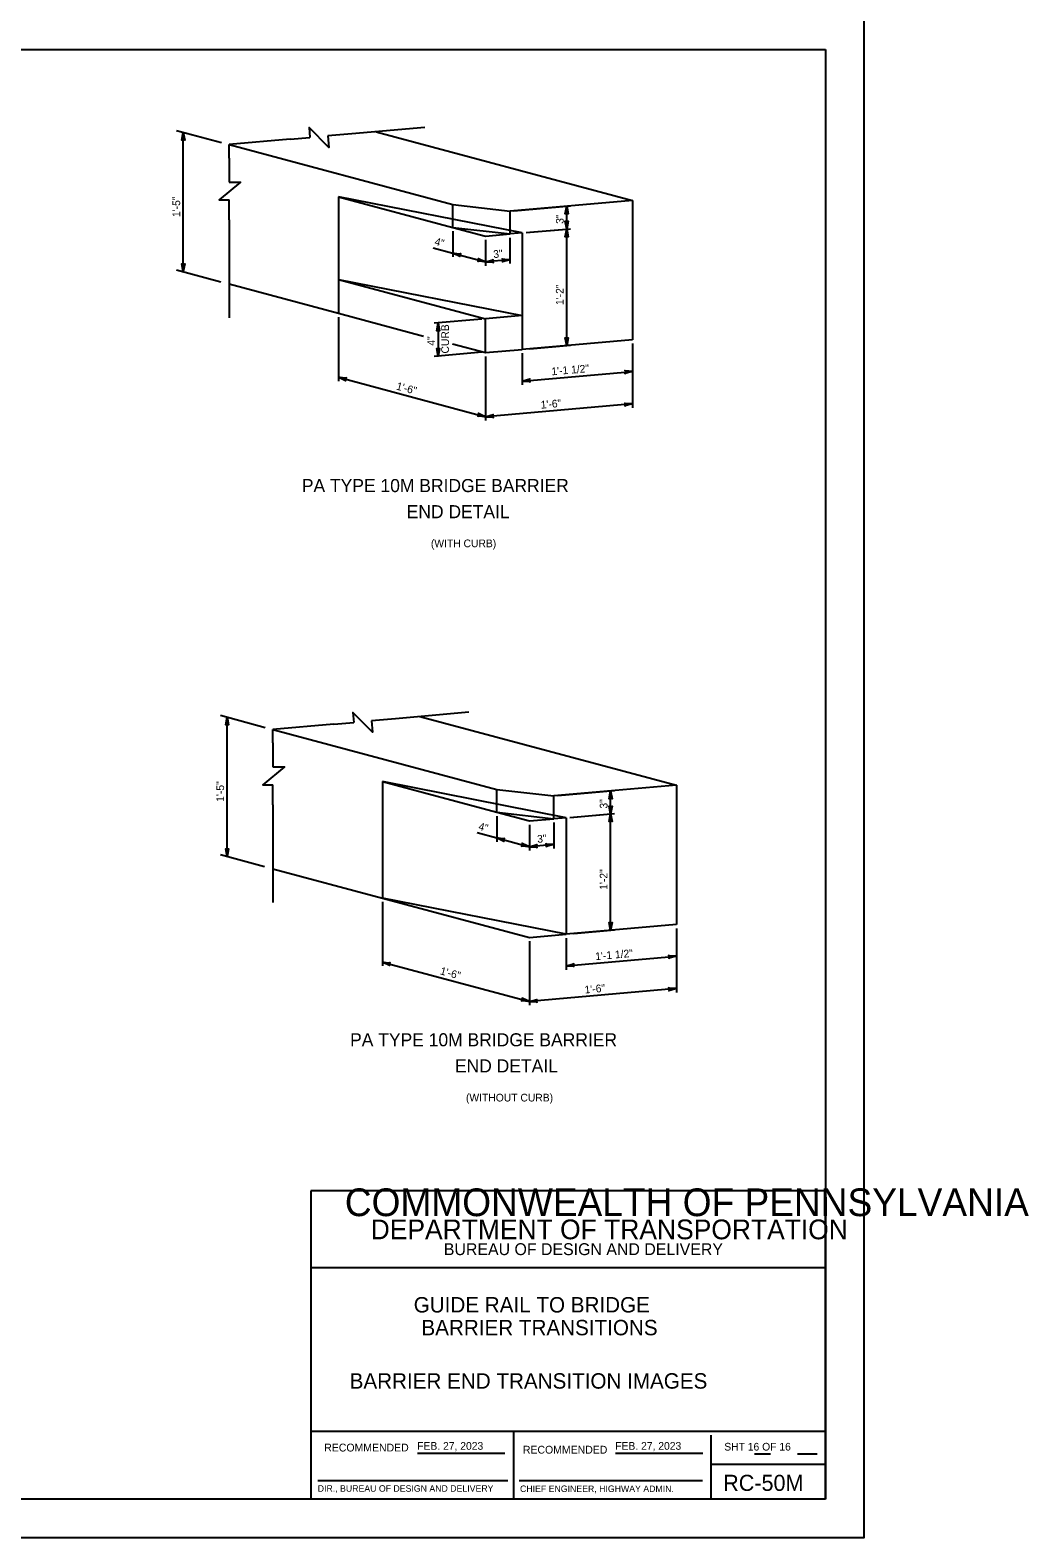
# Model space of a CAD drawing. Extents: x 632007860 to 635435983, y 295418622 to 297794622.
# Drawn here: x 635047670 to 635435983, y 295418622 to 296005122 of the extents above; entities that cross this region are included whole.
import ezdxf

# ---------------------------------------------------------------- set-up
doc = ezdxf.new("R2010")
doc.units = 0
for name, color, linetype in [('1', 7, 'Continuous'), ('2', 7, 'Continuous'), ('B_conc_c', 7, 'Continuous'), ('B_conc_d', 7, 'Continuous'), ('B_conc_w', 7, 'Continuous'), ('B_title', 7, 'Continuous'), ('PLT-BNDY', 7, 'Continuous'), ('S-DETL-DIMS', 7, 'Continuous')]:
    doc.layers.add(name, color=color, linetype=linetype)

# ---------------------------------------------------------------- blocks, each defined once
blk = doc.blocks.new('LT')
at = {"layer": '1'}
blk.add_lwpolyline([(0.125, 0), (-11185, -2097.125), (-10323, -1500), (-9878.625, -750), (-9750, 0), (-9878.625, 750), (-10323.125, 1499.875), (-11184.875, 2097.125), (0.125, 0), (-10323.125, 1499.875), (-9878.625, 750), (0.125, 0), (-9750, 0), (-9878.625, -750), (0.125, 0), (-10323, -1500)], dxfattribs=at)

msp = doc.modelspace()

# ---------------------------------------------------------------- linework, layer by layer
at = {"layer": '1'}
for p, q in [((634570860, 295997622), (635356860, 295997622)), ((635356860, 295997622), (635356860, 295433622)), ((635356860, 295553622), (635156860, 295553622)), ((635156860, 295553622), (635156860, 295433622)), ((635356860, 295433622), (635356860, 295553622)), ((635356860, 295523622), (635156860, 295523622)), ((635356860, 295459981), (635156860, 295459981)), ((635235661, 295459981), (635235661, 295433622)), ((635312362, 295458622), (635312362, 295433622)), ((635198325, 295451611), (635232211, 295451611)), ((635275323, 295451611), (635309193, 295451611)), ((635329378, 295451347), (635335520, 295451347)), ((635346095, 295451347), (635353742, 295451347)), ((635312362, 295447300), (635356860, 295447300)), ((635159485, 295440918), (635233385, 295440918)), ((635237791, 295440918), (635309131, 295440918)), ((635356860, 295433622), (634570860, 295433622))]:
    msp.add_line(p, q, dxfattribs=at)
at = {"layer": 'B_conc_c'}
for p, q in [((635104580, 295966075), (635122014, 295961403)), ((635182167, 295965598), (635281876, 295938881)), ((635125019, 295960598), (635212041, 295937280)), ((635167580, 295940316), (635212041, 295928403)), ((635167580, 295940316), (635167580, 295908136)), ((635239015, 295926253), (635167580, 295940316)), ((635212041, 295928403), (635212041, 295937280)), ((635212041, 295937280), (635234252, 295934714)), ((635281876, 295938881), (635234252, 295934714)), ((635281876, 295938881), (635281876, 295884689)), ((635234252, 295925837), (635234252, 295934714)), ((635212041, 295928403), (635234252, 295925837)), ((635212041, 295928403), (635224728, 295925003)), ((635224728, 295925003), (635234252, 295925837)), ((635239015, 295926253), (635234252, 295925837)), ((635239015, 295926253), (635239015, 295894073)), ((635104584, 295911882), (635121782, 295907273)), ((635167580, 295908136), (635224728, 295892823)), ((635167580, 295908136), (635239015, 295894073)), ((635167580, 295908136), (635167580, 295895002)), ((635125019, 295906406), (635167580, 295895002)), ((635167580, 295895002), (635200635, 295886145)), ((635239015, 295894073), (635224728, 295892823)), ((635224728, 295879689), (635224728, 295892823)), ((635239015, 295894073), (635239015, 295880939)), ((635281876, 295884689), (635239015, 295880939)), ((635211859, 295883137), (635224728, 295879689)), ((635224728, 295879689), (635239015, 295880939)), ((635121640, 295738584), (635139075, 295733913)), ((635199227, 295738107), (635298936, 295711390)), ((635142080, 295733107), (635229102, 295709790)), ((635184641, 295712826), (635229102, 295700912)), ((635184641, 295712826), (635184641, 295667511)), ((635256076, 295698763), (635184641, 295712826)), ((635229102, 295700912), (635229102, 295709790)), ((635229102, 295709790), (635251313, 295707224)), ((635298936, 295711390), (635251313, 295707224)), ((635298936, 295711390), (635298936, 295657198)), ((635251313, 295698346), (635251313, 295707224)), ((635229102, 295700912), (635251313, 295698346)), ((635229102, 295700912), (635241789, 295697513)), ((635241789, 295697513), (635251313, 295698346)), ((635256076, 295698763), (635251313, 295698346)), ((635256076, 295698763), (635256076, 295653448)), ((635121645, 295684391), (635138843, 295679783)), ((635142080, 295678915), (635184641, 295667511)), ((635256076, 295653448), (635184641, 295667511)), ((635184641, 295667511), (635241789, 295652199)), ((635298936, 295657198), (635256076, 295653448)), ((635241789, 295652199), (635256076, 295653448))]:
    msp.add_line(p, q, dxfattribs=at)
at = {"layer": 'B_conc_w'}
for p, q in [((635201118, 295967256), (635172692, 295964769)), ((635148703, 295962670), (635125019, 295960598)), ((635125019, 295955383), (635125019, 295960598)), ((635148703, 295962670), (635156464, 295963349)), ((635172692, 295964769), (635163379, 295963954)), ((635125019, 295955383), (635125019, 295946034)), ((635125019, 295931302), (635125019, 295939093)), ((635125019, 295931302), (635125019, 295893208)), ((635189753, 295737278), (635180440, 295736463)), ((635218179, 295739765), (635189753, 295737278)), ((635165764, 295735179), (635142080, 295733107)), ((635142080, 295727893), (635142080, 295733107)), ((635165764, 295735179), (635173525, 295735858)), ((635142080, 295727893), (635142080, 295718544)), ((635142080, 295703812), (635142080, 295711603)), ((635142080, 295703812), (635142080, 295665717))]:
    msp.add_line(p, q, dxfattribs=at)
for points in [[(635163379, 295963954), (635163771, 295959474), (635156124, 295967239), (635156464, 295963349)], [(635125019, 295946034), (635129516, 295946034), (635121114, 295939093), (635125019, 295939093)], [(635180440, 295736463), (635180832, 295731983), (635173185, 295739749), (635173525, 295735858)], [(635142080, 295718544), (635146577, 295718544), (635138175, 295711603), (635142080, 295711603)]]:
    msp.add_lwpolyline(points, dxfattribs=at)
at = {"layer": 'PLT-BNDY'}
msp.add_lwpolyline([(634530860, 296012622), (635371860, 296012622), (635371860, 295418622), (634530860, 295418622)], close=True, dxfattribs=at)
at = {"layer": 'S-DETL-DIMS'}
for p, q in [((635107207, 295911179), (635107207, 295965371)), ((635235747, 295934845), (635257801, 295936776)), ((635256307, 295927768), (635256307, 295936645)), ((635212041, 295926903), (635212041, 295916878)), ((635240509, 295926384), (635257801, 295927898)), ((635241982, 295926509), (635257788, 295927896)), ((635256294, 295882451), (635256294, 295927765)), ((635204367, 295920434), (635212041, 295918378)), ((635224728, 295923503), (635224728, 295913479)), ((635224728, 295923503), (635224728, 295913479)), ((635234205, 295924333), (635234205, 295914308)), ((635212041, 295918378), (635224728, 295914979)), ((635234205, 295915808), (635224728, 295914979)), ((635232772, 295915682), (635234205, 295915808)), ((635167580, 295893502), (635167580, 295868578)), ((635223234, 295892693), (635204818, 295891082)), ((635206312, 295891212), (635206312, 295878330)), ((635223234, 295879810), (635204818, 295878199)), ((635224728, 295878189), (635224728, 295853265)), ((635224728, 295878189), (635224728, 295853265)), ((635239015, 295879439), (635239017, 295867128)), ((635241982, 295881194), (635257788, 295882582)), ((635281876, 295883189), (635281876, 295858265)), ((635281876, 295883189), (635281878, 295870877)), ((635239016, 295868628), (635281877, 295872377)), ((635167580, 295870078), (635224728, 295854765)), ((635281876, 295859765), (635224728, 295854765)), ((635124268, 295683688), (635124268, 295737880)), ((635252808, 295707355), (635274862, 295709286)), ((635273367, 295700277), (635273367, 295709155)), ((635229102, 295699412), (635229102, 295689387)), ((635241789, 295696013), (635241789, 295685988)), ((635241789, 295696013), (635241789, 295685988)), ((635251266, 295696842), (635251266, 295686817)), ((635257570, 295698894), (635274862, 295700408)), ((635259043, 295699018), (635274849, 295700406)), ((635273354, 295654960), (635273354, 295700275)), ((635221428, 295692944), (635229102, 295690887)), ((635229102, 295690887), (635241789, 295687488)), ((635251266, 295688317), (635241789, 295687488)), ((635249833, 295688192), (635251266, 295688317)), ((635184641, 295666011), (635184641, 295641087)), ((635259043, 295653704), (635274849, 295655091)), ((635298936, 295655698), (635298936, 295630774)), ((635298937, 295655698), (635298938, 295643387)), ((635241789, 295650699), (635241789, 295625774)), ((635241789, 295650699), (635241789, 295625774)), ((635256076, 295651948), (635256077, 295639637)), ((635256077, 295641137), (635298938, 295644887)), ((635184641, 295642587), (635241789, 295627274)), ((635298936, 295632274), (635241789, 295627274))]:
    msp.add_line(p, q, dxfattribs=at)

# ---------------------------------------------------------------- block references
for p, xscale, yscale, rotation in [((635107207, 295965371), 0.26821336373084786, 0.26822435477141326, 89.99999999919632), ((635256307, 295936645), 0.26821336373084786, 0.26822435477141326, 89.9999999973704), ((635256307, 295927768), 0.26821336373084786, 0.26822435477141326, -90.00000000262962), ((635256294, 295927765), 0.26821336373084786, 0.26822435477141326, 90), ((635212041, 295918378), 0.2682133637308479, 0.26822435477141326, 165.00000000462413), ((635107207, 295911179), 0.26821336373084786, 0.26822435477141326, -90.00000000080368), ((635224728, 295914979), 0.2682133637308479, 0.26822435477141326, -14.999999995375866), ((635224728, 295914979), 0.26821336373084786, 0.2682243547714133, -174.9999999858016), ((635234205, 295915808), 0.26821336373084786, 0.2682243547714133, 5.000000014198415), ((635206312, 295891212), 0.26821336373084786, 0.26822435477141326, 90.00000000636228), ((635256294, 295882451), 0.26821336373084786, 0.26822435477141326, -90), ((635206312, 295878330), 0.26821336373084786, 0.26822435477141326, -89.99999999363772), ((635281877, 295872377), 0.2682133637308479, 0.2682243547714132, 5.000000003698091), ((635167580, 295870078), 0.26821336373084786, 0.26822435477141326, 164.9999999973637), ((635239016, 295868628), 0.2682133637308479, 0.2682243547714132, -174.9999999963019), ((635281876, 295859765), 0.26821336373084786, 0.26822435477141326, 4.9999999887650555), ((635224728, 295854765), 0.26821336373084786, 0.26822435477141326, -15.000000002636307), ((635224728, 295854765), 0.26821336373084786, 0.26822435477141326, -175.00000001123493), ((635124268, 295737880), 0.26821336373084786, 0.26822435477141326, 89.99999999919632), ((635273367, 295709155), 0.26821336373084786, 0.26822435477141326, 89.9999999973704), ((635273367, 295700277), 0.26821336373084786, 0.26822435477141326, -90.00000000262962), ((635273354, 295700275), 0.26821336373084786, 0.26822435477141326, 90), ((635229102, 295690887), 0.2682133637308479, 0.26822435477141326, 165.00000000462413), ((635124268, 295683688), 0.26821336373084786, 0.26822435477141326, -90.00000000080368), ((635241789, 295687488), 0.2682133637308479, 0.26822435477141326, -14.999999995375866), ((635241789, 295687488), 0.26821336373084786, 0.2682243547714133, -174.9999999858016), ((635251266, 295688317), 0.26821336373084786, 0.2682243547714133, 5.000000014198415), ((635273354, 295654960), 0.26821336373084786, 0.26822435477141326, -90), ((635184641, 295642587), 0.26821336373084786, 0.26822435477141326, 164.9999999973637), ((635298938, 295644887), 0.2682133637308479, 0.2682243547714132, 5.000000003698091), ((635256077, 295641137), 0.2682133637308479, 0.2682243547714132, -174.9999999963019), ((635298936, 295632274), 0.26821336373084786, 0.26822435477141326, 4.9999999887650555), ((635241789, 295627274), 0.26821336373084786, 0.26822435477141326, -15.000000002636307), ((635241789, 295627274), 0.26821336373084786, 0.26822435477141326, -175.00000001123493)]:
    msp.add_blockref('LT', p, dxfattribs=dict(at, xscale=xscale, yscale=yscale, rotation=rotation))

# ---------------------------------------------------------------- texts
at = {"layer": '1'}
for s, height, p in [('COMMONWEALTH OF PENNSYLVANIA', 10783.37, (635170011, 295543766)), ('DEPARTMENT OF TRANSPORTATION', 7684.29, (635180072, 295534771)), ('BUREAU OF DESIGN AND DELIVERY', 4622.09, (635208520, 295528609)), ('RECOMMENDED', 3048, (635162023, 295452216)), ('FEB. 27, 2023', 3000, (635198186, 295452887)), ('FEB. 27, 2023', 3000, (635275184, 295452887)), ('SHT 16 OF 16', 3000, (635317567, 295452576)), ('APPROVED', 19.2, (635199883, 295451554)), ('RECOMMENDED', 3048, (635239267, 295451379)), ('DIR., BUREAU OF DESIGN AND DELIVERY', 2540, (635159485, 295436554)), ('CHIEF ENGINEER, HIGHWAY ADMIN.', 2540, (635238144, 295436445)), ('RC-50M', 6267.5, (635317143, 295436882))]:
    msp.add_text(s, height=height, dxfattribs=at).set_placement(p)
at = {"layer": '2'}
for s, p in [('GUIDE RAIL TO BRIDGE', (635196804, 295506287)), ('GUIDE RAIL TO BRIDGE', (635196804, 295506287)), ('BARRIER TRANSITIONS', (635199804, 295497412)), ('BARRIER TRANSITIONS', (635199804, 295497412)), ('BARRIER END TRANSITION IMAGES', (635171897, 295476660))]:
    msp.add_text(s, height=6000, dxfattribs=at).set_placement(p)
at = {"layer": 'B_conc_d'}
for s, p in [('(WITH CURB)', (635203487, 295803964)), ('(WITHOUT CURB)', (635217124, 295588369))]:
    msp.add_text(s, height=3000, rotation=0.017, dxfattribs=at).set_placement(p)
at = {"layer": 'B_title'}
for s, p in [('PA TYPE 10M BRIDGE BARRIER', (635153301, 295825426)), ('END DETAIL', (635194080, 295815266)), ('PA TYPE 10M BRIDGE BARRIER', (635172062, 295609831)), ('END DETAIL', (635212841, 295599671))]:
    msp.add_text(s, height=5079.8, rotation=360, dxfattribs=at).set_placement(p)
at = {"layer": 'S-DETL-DIMS'}
for s, rotation, p in [('1\'-5"', 90, (635106007, 295932429)), ('3"', 90, (635255107, 295929797)), ('4"', 345, (635204677, 295921593)), ('3"', 5, (635227867, 295916458)), ('1\'-2"', 90, (635255094, 295898198)), ('CURB', 90, (635210512, 295879338)), ('4"', 90, (635205112, 295882362)), ('1\'-1 1/2"', 5, (635250471, 295870834)), ('1\'-6"', 345, (635189790, 295865369)), ('1\'-6"', 5, (635246314, 295857858)), ('1\'-5"', 90, (635123068, 295704939)), ('3"', 90, (635272167, 295702306)), ('4"', 345, (635221738, 295694103)), ('3"', 5, (635244928, 295688967)), ('1\'-2"', 90, (635272154, 295670708)), ('1\'-1 1/2"', 5, (635267531, 295643344)), ('1\'-6"', 345, (635206851, 295637878)), ('1\'-6"', 5, (635263375, 295630367))]:
    msp.add_text(s, height=3000, rotation=rotation, dxfattribs=at).set_placement(p)

doc.saveas('drawing.dxf')
